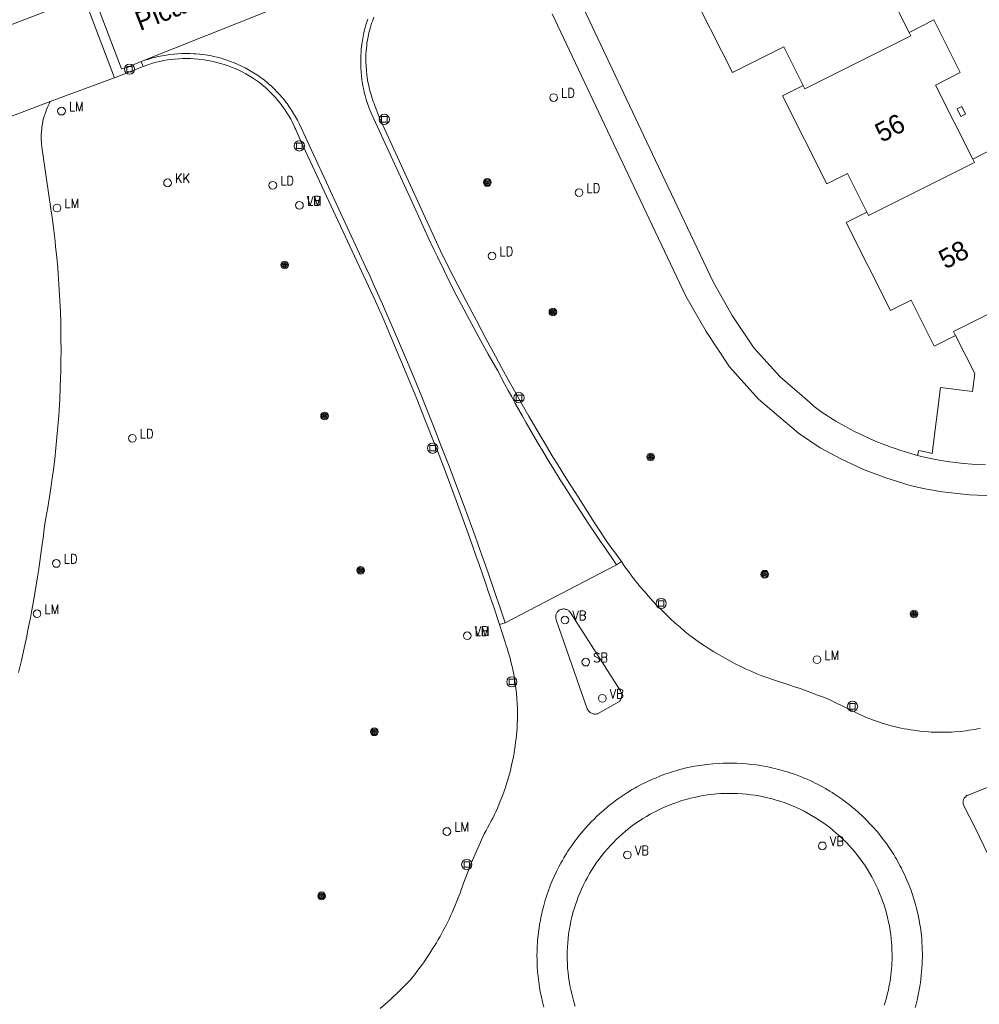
# Model space of a CAD drawing. Header units: metres. Extents: x 138165 to 154469, y 480134 to 494189.
# Tile 577 of 656: x 146510 to 146572, y 486988 to 487052. Entities that reach past the tile are written whole.
import ezdxf

# ---------------------------------------------------------------- set-up
doc = ezdxf.new("R2010")
doc.units = ezdxf.units.M
doc.header["$LTSCALE"] = 0.001
doc.header["$MEASUREMENT"] = 0
for name, color, linetype, lineweight in [('TOP-L-terrein schutting raster hek leuning', 7, 'Continuous', 0), ('TOP-L-topo objecten punt', 7, 'Continuous', 0), ('TOP-L-topo objecten vlak', 7, 'Continuous', 0), ('TOP-L-verharding molgoot', 7, 'Continuous', 0), ('TOP-T-topo huisnummering naamgeving', 7, 'Continuous', 0)]:
    doc.layers.add(name, color=color, linetype=linetype, lineweight=lineweight)
doc.styles.add('Style-INTL_ISO', font='INTL_ISO.shx')
doc.styles.add('Style-STANDARD', font='STANDARD.shx')

# ---------------------------------------------------------------- blocks, each defined once
blk = doc.blocks.new('24')
at = {"layer": 'TOP-L-topo objecten punt', "color": 7, "linetype": 'Continuous', "lineweight": 0}
for radius in [0.025, 0.0182, 0.0115, 0.005]:
    blk.add_circle((0, 0), radius, dxfattribs=at)
blk = doc.blocks.new('39')
at = {"layer": 'TOP-L-topo objecten punt', "color": 7, "linetype": 'Continuous', "lineweight": 0}
for p, q in [((0.0175, 0.0175), (-0.0175, 0.0175)), ((-0.0175, 0.0175), (-0.0175, -0.0175)), ((0.0175, 0.0175), (0.0175, -0.0175)), ((0.0175, -0.0175), (-0.0175, -0.0175))]:
    blk.add_line(p, q, dxfattribs=at)
blk.add_circle((0, 0), 0.0332, dxfattribs=at)
blk = doc.blocks.new('121')
at = {"layer": 'TOP-L-topo objecten punt', "color": 7, "linetype": 'Continuous', "lineweight": 0}
blk.add_circle((0, 0), 0.025, dxfattribs=at)
at = {"layer": 'TOP-L-topo objecten punt', "color": 7, "linetype": 'Continuous', "lineweight": 0, "style": 'Style-STANDARD'}
blk.add_text('LD', height=0.06, dxfattribs=at).set_placement((0.0483, 0))
blk = doc.blocks.new('16')
at = {"layer": 'TOP-L-topo objecten punt', "color": 7, "linetype": 'Continuous', "lineweight": 0}
blk.add_circle((0, 0), 0.025, dxfattribs=at)
at = {"layer": 'TOP-L-topo objecten punt', "color": 7, "linetype": 'Continuous', "lineweight": 0, "style": 'Style-STANDARD'}
blk.add_text('LM', height=0.06, dxfattribs=at).set_placement((0.0483, 0))
blk = doc.blocks.new('119')
at = {"layer": 'TOP-L-topo objecten punt', "color": 7, "linetype": 'Continuous', "lineweight": 0}
blk.add_circle((0, 0), 0.025, dxfattribs=at)
at = {"layer": 'TOP-L-topo objecten punt', "color": 7, "linetype": 'Continuous', "lineweight": 0, "style": 'Style-STANDARD'}
blk.add_text('KK', height=0.06, dxfattribs=at).set_placement((0.0483, 0))
blk = doc.blocks.new('14')
at = {"layer": 'TOP-L-topo objecten punt', "color": 7, "linetype": 'Continuous', "lineweight": 0}
blk.add_circle((0, 0), 0.025, dxfattribs=at)
at = {"layer": 'TOP-L-topo objecten punt', "color": 7, "linetype": 'Continuous', "lineweight": 0, "style": 'Style-STANDARD'}
blk.add_text('VB', height=0.06, dxfattribs=at).set_placement((0.0483, 0))
blk = doc.blocks.new('175')
at = {"layer": 'TOP-L-topo objecten punt', "color": 7, "linetype": 'Continuous', "lineweight": 0}
blk.add_circle((0, 0), 0.025, dxfattribs=at)
at = {"layer": 'TOP-L-topo objecten punt', "color": 7, "linetype": 'Continuous', "lineweight": 0, "style": 'Style-STANDARD'}
blk.add_text('SB', height=0.06, dxfattribs=at).set_placement((0.0483, 0))

msp = doc.modelspace()

# ---------------------------------------------------------------- linework, layer by layer
at = {"layer": 'TOP-L-terrein schutting raster hek leuning', "flags": 128}
msp.add_lwpolyline([(146561.648, 487027.188), (146561.349, 487027.471), (146559.45, 487029.099), (146557.742, 487030.991), (146556.341, 487033.089), (146555.1, 487035.265), (146551.368, 487043.139), (146546.497, 487053.446), (146554.591, 487056.924)], dxfattribs=at)
at = {"layer": 'TOP-L-topo objecten vlak', "flags": 128}
for points in [[(146537.176, 487057.222), (146551.943, 487063.334), (146556.061, 487065.055), (146558.742, 487066.179), (146561.422, 487067.304), (146566.779, 487069.559), (146569.457, 487070.69), (146574.81, 487072.957), (146577.486, 487074.093), (146580.16, 487075.231), (146586.869, 487078.175), (146589.846, 487079.462), (146587.74, 487084.158), (146569.325, 487076.016), (146555.942, 487070.289), (146544.599, 487065.475), (146536.799, 487062.275), (146526.362, 487058.095), (146517.03, 487054.441), (146514.982, 487053.668), (146516.714, 487049.098), (146517.004, 487049.166), (146517.986, 487049.564)], [(146567.811, 487051.457), (146565.395, 487056.265), (146567.003, 487057.073), (146565.288, 487060.486), (146555.477, 487055.556), (146553.484, 487054.555), (146556.349, 487048.854), (146558.342, 487049.855), (146559.682, 487050.529), (146560.948, 487048.009)], [(146537.176, 487057.222), (146517.986, 487049.564)], [(146513.108, 487053.317), (146499.4, 487048.091)], [(146516.259, 487048.515), (146514.268, 487053.772)], [(146546.497, 487053.446), (146551.368, 487043.139), (146555.1, 487035.265), (146556.341, 487033.089), (146557.742, 487030.991), (146559.45, 487029.099), (146561.349, 487027.471), (146561.648, 487027.188), (146561.837, 487027.046), (146562.007, 487026.922), (146562.18, 487026.8), (146562.353, 487026.68), (146562.529, 487026.563), (146562.706, 487026.448), (146562.885, 487026.335), (146563.065, 487026.225), (146563.361, 487026.054), (146563.689, 487025.872), (146563.983, 487025.715), (146564.317, 487025.544), (146564.616, 487025.397), (146564.955, 487025.237), (146565.297, 487025.083), (146565.641, 487024.934), (146565.949, 487024.808), (146566.298, 487024.671), (146566.65, 487024.54), (146566.964, 487024.429), (146567.28, 487024.322), (146567.637, 487024.208), (146567.996, 487024.1), (146568.357, 487023.999)], [(146613.554, 487039.119), (146584.709, 487024.514), (146583.138, 487023.724), (146581.713, 487023.072), (146580.416, 487022.58), (146579.608, 487022.32), (146576.514, 487021.626), (146575.285, 487021.479), (146573.319, 487021.387), (146571.742, 487021.44), (146569.987, 487021.632), (146568.826, 487021.84), (146567.882, 487022.056), (146566.31, 487022.539), (146564.865, 487023.091), (146563.42, 487023.756), (146562.043, 487024.506), (146560.647, 487025.439), (146558.051, 487027.664), (146556.16, 487029.759), (146554.639, 487032.037), (146553.325, 487034.34), (146549.56, 487042.283), (146544.658, 487052.656)], [(146548.837, 487016.908), (146548.608, 487017.234), (146548.061, 487018.021), (146547.79, 487018.416), (146547.521, 487018.812), (146546.988, 487019.608), (146546.461, 487020.409), (146545.942, 487021.213), (146545.684, 487021.617), (146545.428, 487022.022), (146545.174, 487022.428), (146544.671, 487023.244), (146544.422, 487023.653), (146544.175, 487024.063), (146543.686, 487024.887), (146543.444, 487025.3), (146543.204, 487025.715), (146542.965, 487026.13), (146542.728, 487026.546), (146542.26, 487027.382), (146542.028, 487027.801), (146541.798, 487028.222), (146541.57, 487028.643), (146541.119, 487029.488), (146540.736, 487030.157), (146540.502, 487030.571), (146540.039, 487031.402), (146539.584, 487032.237), (146539.135, 487033.076), (146538.913, 487033.496), (146538.475, 487034.341), (146538.044, 487035.189), (146537.621, 487036.04), (146537.204, 487036.895), (146536.999, 487037.324), (146536.593, 487038.184), (146536.194, 487039.048), (146535.803, 487039.915), (146532.949, 487046.123), (146532.848, 487046.364), (146532.755, 487046.608), (146532.668, 487046.855), (146532.628, 487046.979), (146532.59, 487047.104), (146532.519, 487047.356), (146532.486, 487047.483), (146532.427, 487047.737), (146532.376, 487047.993), (146532.332, 487048.251), (146532.313, 487048.38), (146532.282, 487048.64), (146532.258, 487048.9), (146532.242, 487049.161), (146532.234, 487049.422), (146532.233, 487049.553), (146532.238, 487049.814), (146532.243, 487049.945), (146532.259, 487050.206), (146532.27, 487050.336), (146532.292, 487050.559), (146532.325, 487050.815), (146532.366, 487051.069), (146532.415, 487051.323), (146532.443, 487051.449), (146532.503, 487051.7), (146532.572, 487051.948), (146532.609, 487052.072), (146532.648, 487052.195), (146532.689, 487052.317)], [(146549.147, 487017.115), (146549.135, 487017.133), (146548.91, 487017.437), (146548.688, 487017.742), (146548.468, 487018.049), (146548.251, 487018.358), (146548.036, 487018.668), (146547.823, 487018.98), (146547.613, 487019.294), (146547.395, 487019.624), (146546.655, 487020.807), (146546.374, 487021.243), (146546.096, 487021.68), (146545.543, 487022.557), (146544.998, 487023.438), (146544.727, 487023.88), (146544.192, 487024.767), (146543.663, 487025.658), (146543.142, 487026.554), (146542.627, 487027.453), (146542.372, 487027.904), (146542.119, 487028.356), (146541.868, 487028.809), (146541.371, 487029.719), (146540.976, 487030.453), (146540.353, 487031.6), (146539.738, 487032.751), (146539.433, 487033.327), (146539.07, 487034.019), (146538.528, 487035.063), (146538.23, 487035.644), (146537.933, 487036.225), (146537.379, 487037.325), (146533.426, 487045.962), (146533.142, 487046.72), (146533.095, 487046.839), (146533.042, 487046.98), (146532.992, 487047.122), (146532.944, 487047.265), (146532.899, 487047.409), (146532.857, 487047.554), (146532.824, 487047.675), (146532.753, 487047.968), (146532.727, 487048.091), (146532.698, 487048.239), (146532.672, 487048.387), (146532.628, 487048.685), (146532.596, 487048.985), (146532.576, 487049.26), (146532.566, 487049.562), (146532.565, 487049.687), (146532.571, 487049.989), (146532.589, 487050.289), (146532.602, 487050.44), (146532.618, 487050.589), (146532.637, 487050.739), (146532.658, 487050.888), (146532.683, 487051.037), (146532.71, 487051.185), (146532.735, 487051.308), (146532.765, 487051.439), (146532.796, 487051.563), (146532.864, 487051.809), (146532.939, 487052.053), (146532.987, 487052.199), (146533.075, 487052.439)], [(146571.942, 487043.237), (146569.526, 487048.044), (146571.134, 487048.852), (146569.419, 487052.266), (146567.811, 487051.457)], [(146560.948, 487048.009), (146561.056, 487047.794), (146567.919, 487051.243), (146567.811, 487051.457)], [(146517.986, 487049.564), (146518.228, 487049.651), (146518.473, 487049.73), (146518.721, 487049.802), (146518.845, 487049.835), (146519.095, 487049.895), (146519.347, 487049.947), (146519.474, 487049.97), (146519.728, 487050.011), (146519.856, 487050.028), (146520.112, 487050.057), (146520.368, 487050.077), (146520.626, 487050.09), (146520.754, 487050.093), (146521.012, 487050.094), (146521.14, 487050.091), (146521.398, 487050.08), (146521.526, 487050.071), (146521.783, 487050.048), (146521.91, 487050.033), (146522.165, 487049.998), (146522.293, 487049.977), (146522.546, 487049.93), (146522.672, 487049.903), (146522.922, 487049.845), (146523.171, 487049.778), (146523.417, 487049.704), (146523.54, 487049.664), (146523.662, 487049.622), (146523.783, 487049.578), (146524.023, 487049.485), (146524.26, 487049.384), (146524.377, 487049.331), (146524.493, 487049.276), (146524.724, 487049.161), (146524.95, 487049.039), (146525.062, 487048.975), (146525.283, 487048.842), (146525.499, 487048.703), (146525.606, 487048.631), (146525.711, 487048.557), (146525.856, 487048.451), (146525.956, 487048.374), (146526.153, 487048.215), (146526.249, 487048.133), (146526.438, 487047.965), (146526.531, 487047.878), (146526.622, 487047.79), (146526.799, 487047.611), (146526.972, 487047.425), (146527.138, 487047.234), (146527.298, 487047.038), (146527.375, 487046.939), (146527.451, 487046.838), (146527.599, 487046.632), (146527.739, 487046.422), (146527.874, 487046.207), (146528.001, 487045.989), (146528.062, 487045.878), (146528.121, 487045.766), (146528.234, 487045.54), (146532.569, 487036.206), (146532.84, 487035.611), (146533.108, 487035.015), (146533.641, 487033.821), (146533.904, 487033.222), (146534.425, 487032.023), (146534.939, 487030.821), (146535.193, 487030.218), (146535.696, 487029.011), (146536.191, 487027.801), (146536.436, 487027.195), (146536.953, 487025.901), (146537.46, 487024.61), (146537.711, 487023.964), (146537.96, 487023.317), (146538.453, 487022.02), (146538.938, 487020.721), (146539.415, 487019.419), (146539.651, 487018.767), (146540.118, 487017.461), (146540.348, 487016.807), (146540.803, 487015.496), (146541.028, 487014.84), (146541.25, 487014.184), (146541.597, 487013.149)], [(146518.11, 487049.254), (146517.986, 487049.564)], [(146518.11, 487049.254), (146518.235, 487049.301), (146518.473, 487049.382), (146518.714, 487049.456), (146518.958, 487049.522), (146519.203, 487049.58), (146519.45, 487049.631), (146519.698, 487049.674), (146519.948, 487049.708), (146520.173, 487049.733), (146520.425, 487049.752), (146520.676, 487049.764), (146520.928, 487049.768), (146521.18, 487049.763), (146521.432, 487049.751), (146521.683, 487049.731), (146521.934, 487049.702), (146522.183, 487049.666), (146522.431, 487049.622), (146522.654, 487049.576), (146522.899, 487049.517), (146523.142, 487049.45), (146523.382, 487049.376), (146523.621, 487049.294), (146523.856, 487049.204), (146524.089, 487049.107), (146524.318, 487049.003), (146524.545, 487048.891), (146524.767, 487048.773), (146524.985, 487048.647), (146525.2, 487048.514), (146525.41, 487048.375), (146525.598, 487048.242), (146525.792, 487048.091), (146525.907, 487047.997), (146526, 487047.918), (146526.184, 487047.754), (146526.362, 487047.584), (146526.535, 487047.408), (146526.701, 487047.227), (146526.862, 487047.041), (146527.017, 487046.849), (146527.165, 487046.653), (146527.307, 487046.451), (146527.442, 487046.246), (146527.571, 487046.036), (146527.692, 487045.822), (146527.807, 487045.604), (146527.914, 487045.382), (146527.965, 487045.27), (146528.018, 487045.149), (146528.346, 487044.407), (146533.196, 487034.018), (146533.725, 487032.801), (146534.169, 487031.764), (146534.54, 487030.888), (146535.074, 487029.608), (146535.339, 487028.968), (146535.862, 487027.684), (146536.378, 487026.397), (146537.087, 487024.604), (146537.316, 487024.017), (146537.768, 487022.841), (146537.991, 487022.251), (146538.432, 487021.071), (146538.865, 487019.888), (146539.291, 487018.702), (146539.709, 487017.513), (146539.916, 487016.917), (146540.323, 487015.725), (146540.523, 487015.127), (146540.826, 487014.277), (146541.231, 487013.024)], [(146516.259, 487048.515), (146517.999, 487049.212), (146518.11, 487049.254)], [(146512.087, 487046.973), (146516.133, 487048.468), (146516.259, 487048.515)], [(146560.948, 487048.009), (146559.608, 487047.335), (146562.473, 487041.635), (146563.813, 487042.308), (146565.079, 487039.788)], [(146512.087, 487046.973), (146511.352, 487046.701), (146505.646, 487044.538)], [(146510.032, 487009.918), (146510.216, 487010.703), (146510.392, 487011.49), (146510.561, 487012.279), (146510.642, 487012.674), (146510.799, 487013.465), (146510.874, 487013.861), (146511.019, 487014.655), (146511.156, 487015.449), (146511.285, 487016.245), (146511.346, 487016.644), (146511.464, 487017.442), (146511.573, 487018.241), (146511.625, 487018.64), (146511.722, 487019.441), (146511.811, 487019.926), (146511.872, 487020.274), (146511.931, 487020.623), (146512.044, 487021.322), (146512.149, 487022.023), (146512.198, 487022.373), (146512.291, 487023.075), (146512.376, 487023.778), (146512.453, 487024.482), (146512.522, 487025.187), (146512.583, 487025.892), (146512.636, 487026.598), (146512.66, 487026.951), (146512.701, 487027.658), (146512.734, 487028.366), (146512.759, 487029.073), (146512.769, 487029.427), (146512.782, 487030.135), (146512.787, 487030.843), (146512.784, 487031.551), (146512.78, 487031.905), (146512.765, 487032.613), (146512.742, 487033.321), (146512.711, 487034.028), (146512.693, 487034.382), (146512.65, 487035.088), (146512.599, 487035.795), (146512.571, 487036.148), (146512.508, 487036.853), (146512.437, 487037.557), (146512.399, 487037.909), (146512.316, 487038.613), (146512.226, 487039.315), (146512.127, 487040.016), (146511.538, 487044.021), (146511.517, 487044.219), (146511.51, 487044.318), (146511.501, 487044.517), (146511.5, 487044.716), (146511.503, 487044.815), (146511.514, 487045.014), (146511.533, 487045.212), (146511.546, 487045.311), (146511.577, 487045.507), (146511.616, 487045.702), (146511.638, 487045.799), (146511.689, 487045.992), (146511.717, 487046.087), (146511.748, 487046.182), (146511.813, 487046.37), (146511.849, 487046.462), (146511.926, 487046.646), (146512.011, 487046.826), (146512.087, 487046.973)], [(146571.176, 487046.008), (146571.479, 487046.161), (146571.237, 487046.643), (146570.933, 487046.491), (146571.176, 487046.008)], [(146576.18, 487034.802), (146573.657, 487039.824), (146575.265, 487040.632), (146573.55, 487044.045), (146571.942, 487043.237)], [(146571.942, 487043.237), (146572.05, 487043.023), (146565.186, 487039.574), (146565.079, 487039.788)], [(146565.079, 487039.788), (146563.739, 487039.115), (146566.604, 487033.414), (146567.944, 487034.088), (146569.448, 487031.094), (146570.827, 487031.787)], [(146576.18, 487034.802), (146570.697, 487032.047), (146570.827, 487031.787)], [(146570.827, 487031.787), (146572.07, 487029.313), (146571.926, 487028.156), (146569.842, 487028.416), (146569.307, 487024.13), (146568.956, 487024.205), (146568.439, 487024.329), (146568.357, 487023.999)], [(146568.357, 487023.999), (146568.705, 487023.914), (146569.229, 487023.799), (146569.756, 487023.698), (146570.285, 487023.61), (146570.817, 487023.538), (146571.35, 487023.479), (146571.885, 487023.435), (146572.242, 487023.413), (146572.778, 487023.393)], [(146541.597, 487013.149), (146548.837, 487016.908)], [(146548.837, 487016.908), (146549.147, 487017.115)], [(146572.438, 487006.295), (146572.253, 487006.257), (146572.068, 487006.223), (146571.882, 487006.192), (146571.695, 487006.163), (146571.508, 487006.137), (146571.321, 487006.114), (146571.134, 487006.094), (146570.758, 487006.062), (146570.57, 487006.051), (146570.381, 487006.042), (146570.193, 487006.036), (146570.004, 487006.033), (146569.816, 487006.033), (146569.627, 487006.036), (146569.439, 487006.042), (146569.25, 487006.051), (146569.062, 487006.062), (146568.686, 487006.094), (146568.499, 487006.114), (146568.12, 487006.162), (146567.899, 487006.196), (146567.71, 487006.227), (146567.49, 487006.267), (146567.301, 487006.305), (146567.083, 487006.353), (146566.865, 487006.404), (146566.648, 487006.459), (146566.432, 487006.518), (146566.217, 487006.581), (146566.004, 487006.647), (146565.821, 487006.707), (146565.43, 487006.846), (146565.221, 487006.927), (146565.029, 487007.004), (146562.94, 487008.018), (146562.573, 487008.174), (146562.203, 487008.325), (146561.878, 487008.454), (146561.505, 487008.596), (146561.13, 487008.734), (146560.754, 487008.867), (146560.376, 487008.995), (146560.002, 487009.116), (146559.01, 487009.429), (146558.637, 487009.563), (146558.266, 487009.704), (146557.935, 487009.837), (146557.571, 487009.992), (146557.245, 487010.138), (146556.887, 487010.307), (146556.532, 487010.483), (146556.18, 487010.666), (146555.833, 487010.857), (146555.489, 487011.054), (146555.149, 487011.258), (146554.847, 487011.448), (146554.515, 487011.665), (146554.221, 487011.866), (146553.898, 487012.096), (146553.594, 487012.321), (146553.271, 487012.583), (146552.952, 487012.851), (146552.639, 487013.126), (146552.331, 487013.406), (146552.029, 487013.692), (146551.762, 487013.954), (146551.47, 487014.251), (146551.184, 487014.554), (146550.904, 487014.862), (146550.657, 487015.143), (146550.389, 487015.461), (146550.126, 487015.785), (146549.87, 487016.113), (146549.62, 487016.445), (146549.377, 487016.783), (146549.147, 487017.115)], [(146545.155, 487013.979), (146545.116, 487013.956), (146545.08, 487013.93), (146545.041, 487013.896), (146545.01, 487013.863), (146544.979, 487013.823), (146544.954, 487013.785), (146544.933, 487013.746), (146544.914, 487013.698), (146544.901, 487013.656), (146544.891, 487013.612), (146544.885, 487013.561), (146544.884, 487013.516), (146544.887, 487013.471), (146544.894, 487013.427), (146544.906, 487013.377), (146544.921, 487013.335), (146546.932, 487007.547), (146546.957, 487007.5), (146546.982, 487007.46), (146547.01, 487007.423), (146547.047, 487007.383), (146547.081, 487007.351), (146547.124, 487007.319), (146547.164, 487007.293), (146547.206, 487007.272), (146547.249, 487007.254), (146547.294, 487007.239), (146547.346, 487007.227), (146547.393, 487007.221), (146547.447, 487007.218), (146547.494, 487007.22), (146547.54, 487007.226), (146547.593, 487007.238), (146548.985, 487008.001), (146549.022, 487008.04), (146549.052, 487008.078), (146549.079, 487008.118), (146549.103, 487008.16), (146549.123, 487008.204), (146549.14, 487008.249), (146549.153, 487008.296), (146549.162, 487008.344), (146549.168, 487008.392), (146549.169, 487008.44), (146549.166, 487008.489), (146549.16, 487008.537), (146549.15, 487008.584), (146549.136, 487008.63), (146549.118, 487008.675), (146549.093, 487008.725), (146545.818, 487013.82), (146545.789, 487013.858), (146545.759, 487013.891), (146545.72, 487013.925), (146545.684, 487013.952), (146545.646, 487013.975), (146545.606, 487013.995), (146545.564, 487014.012), (146545.515, 487014.026), (146545.471, 487014.034), (146545.427, 487014.039), (146545.382, 487014.039), (146545.331, 487014.035), (146545.286, 487014.027), (146545.237, 487014.014), (146545.195, 487013.998), (146545.155, 487013.979)], [(146541.231, 487013.024), (146541.617, 487011.822), (146541.679, 487011.644), (146541.731, 487011.487), (146541.83, 487011.17), (146541.921, 487010.852), (146542.004, 487010.531), (146542.079, 487010.208), (146542.147, 487009.884), (146542.207, 487009.558), (146542.259, 487009.231), (146542.303, 487008.902), (146542.339, 487008.573), (146542.368, 487008.243), (146542.388, 487007.912), (146542.4, 487007.581), (146542.404, 487007.25), (146542.403, 487007.051), (146542.4, 487006.885), (146542.387, 487006.554), (146542.374, 487006.327), (146542.356, 487006.082), (146542.335, 487005.838), (146542.313, 487005.628), (146542.284, 487005.384), (146542.251, 487005.141), (146542.215, 487004.898), (146542.18, 487004.69), (146542.136, 487004.448), (146542.096, 487004.242), (146542.045, 487004.001), (146541.998, 487003.796), (146541.94, 487003.557), (146541.878, 487003.319), (146541.822, 487003.116), (146541.753, 487002.881), (146541.691, 487002.679), (146541.615, 487002.446), (146541.535, 487002.213), (146541.452, 487001.982), (146541.365, 487001.752), (146541.288, 487001.556), (146541.194, 487001.329), (146541.097, 487001.104), (146540.996, 487000.88), (146540.906, 487000.689), (146540.799, 487000.468), (146540.704, 487000.28), (146540.59, 487000.062), (146540.489, 486999.877), (146540.369, 486999.663), (146540.245, 486999.451), (146539.42, 486997.586), (146538.902, 486996.246), (146538.833, 486996.04), (146538.755, 486995.816), (146538.674, 486995.592), (146538.604, 486995.407), (146538.518, 486995.185), (146538.43, 486994.964), (146538.339, 486994.745), (146538.261, 486994.563), (146538.165, 486994.345), (146538.066, 486994.129), (146537.965, 486993.914), (146537.878, 486993.736), (146537.772, 486993.523), (146537.59, 486993.171), (146537.477, 486992.962), (146537.381, 486992.789), (146537.263, 486992.582), (146537.144, 486992.377), (146537.021, 486992.173), (146536.896, 486991.971), (146536.683, 486991.637), (146536.551, 486991.439), (146536.304, 486991.08), (146536.166, 486990.887), (146536.026, 486990.695), (146535.883, 486990.505), (146535.738, 486990.317), (146535.615, 486990.161), (146535.466, 486989.976), (146535.294, 486989.794), (146535.142, 486989.638), (146534.836, 486989.329), (146534.524, 486989.027), (146534.365, 486988.877), (146534.174, 486988.7), (146533.817, 486988.381), (146533.488, 486988.097)], [(146541.597, 487013.149), (146541.231, 487013.024)], [(146590.775, 487009.614), (146571.648, 487001.963), (146571.601, 487001.943), (146571.562, 487001.921), (146571.524, 487001.897), (146571.485, 487001.864), (146571.453, 487001.833), (146571.42, 487001.794), (146571.394, 487001.757), (146571.372, 487001.718), (146571.353, 487001.678), (146571.338, 487001.636), (146571.325, 487001.586), (146571.318, 487001.542), (146571.315, 487001.497), (146571.316, 487001.446), (146571.321, 487001.402), (146571.331, 487001.356), (146572.143, 486999.74), (146573.193, 486997.534)], [(146568.209, 486988.18), (146568.267, 486988.395), (146568.329, 486988.642), (146568.385, 486988.889), (146568.431, 486989.107), (146568.472, 486989.325), (146568.51, 486989.544), (146568.548, 486989.796), (146568.578, 486990.016), (146568.606, 486990.268), (146568.627, 486990.49), (146568.647, 486990.743), (146568.659, 486990.965), (146568.669, 486991.219), (146568.673, 486991.441), (146568.673, 486991.695), (146568.669, 486991.917), (146568.661, 486992.14), (146568.647, 486992.393), (146568.631, 486992.615), (146568.607, 486992.868), (146568.568, 486993.187), (146568.542, 486993.375), (146568.517, 486993.531), (146568.463, 486993.843), (146568.426, 486994.029), (146568.393, 486994.184), (146568.359, 486994.338), (146568.314, 486994.523), (146568.276, 486994.676), (146568.226, 486994.86), (146568.138, 486995.164), (146568.082, 486995.345), (146568.032, 486995.495), (146567.981, 486995.645), (146567.917, 486995.824), (146567.862, 486995.972), (146567.793, 486996.149), (146567.672, 486996.441), (146567.609, 486996.586), (146567.531, 486996.759), (146567.395, 486997.045), (146567.31, 486997.215), (146567.237, 486997.355), (146567.086, 486997.633), (146567.008, 486997.771), (146566.912, 486997.934), (146566.814, 486998.097), (146566.73, 486998.231), (146566.644, 486998.364), (146566.539, 486998.522), (146566.45, 486998.652), (146566.34, 486998.808), (146566.153, 486999.063), (146565.939, 486999.337), (146565.84, 486999.46), (146565.718, 486999.606), (146565.49, 486999.869), (146565.276, 487000.102), (146565.145, 487000.239), (146565.034, 487000.352), (146564.785, 487000.595), (146564.529, 487000.831), (146564.291, 487001.04), (146564.146, 487001.162), (146564.023, 487001.262), (146563.774, 487001.457), (146563.623, 487001.572), (146563.495, 487001.665), (146563.236, 487001.847), (146562.973, 487002.023), (146562.813, 487002.125), (146562.679, 487002.208), (146562.379, 487002.385), (146562.241, 487002.463), (146562.074, 487002.553), (146561.906, 487002.642), (146561.765, 487002.713), (146561.481, 487002.851), (146561.193, 487002.982), (146561.047, 487003.045), (146560.872, 487003.118), (146560.548, 487003.244), (146560.25, 487003.351), (146560.07, 487003.412), (146559.919, 487003.46), (146559.738, 487003.516), (146559.586, 487003.56), (146559.434, 487003.602), (146559.25, 487003.65), (146559.096, 487003.688), (146558.911, 487003.731), (146558.726, 487003.772), (146558.571, 487003.803), (146558.26, 487003.86), (146558.072, 487003.89), (146557.916, 487003.913), (146557.602, 487003.954), (146557.445, 487003.971), (146557.256, 487003.989), (146556.94, 487004.012), (146556.624, 487004.028), (146556.466, 487004.033), (146556.276, 487004.036), (146555.928, 487004.034), (146555.738, 487004.029), (146555.422, 487004.014), (146555.075, 487003.989), (146554.886, 487003.971), (146554.698, 487003.95), (146554.541, 487003.93), (146554.227, 487003.885), (146554.071, 487003.86), (146553.884, 487003.826), (146553.574, 487003.765), (146553.265, 487003.695), (146553.112, 487003.658), (146552.928, 487003.61), (146552.752, 487003.561), (146552.448, 487003.47), (146552.267, 487003.411), (146551.968, 487003.308), (146551.79, 487003.242), (146551.642, 487003.185), (146551.348, 487003.066), (146551.203, 487003.004), (146551.029, 487002.927), (146550.885, 487002.86), (146550.714, 487002.778), (146550.431, 487002.636), (146550.152, 487002.486), (146550.013, 487002.409), (146549.849, 487002.314), (146549.551, 487002.133), (146549.285, 487001.961), (146549.023, 487001.783), (146548.894, 487001.692), (146548.74, 487001.58), (146548.588, 487001.465), (146548.463, 487001.368), (146548.217, 487001.169), (146547.975, 487000.964), (146547.856, 487000.86), (146547.716, 487000.732), (146547.577, 487000.602), (146547.35, 487000.381), (146547.216, 487000.246), (146546.998, 487000.016), (146546.766, 486999.757), (146546.662, 486999.637), (146546.54, 486999.491), (146546.341, 486999.245), (146546.225, 486999.094), (146546.13, 486998.967), (146545.945, 486998.71), (146545.766, 486998.449), (146545.679, 486998.316), (146545.577, 486998.156), (146545.413, 486997.885), (146545.317, 486997.721), (146545.24, 486997.583), (146545.09, 486997.304), (146545.017, 486997.163), (146544.933, 486996.993), (146544.785, 486996.677), (146544.658, 486996.387), (146544.597, 486996.241), (146544.527, 486996.064), (146544.415, 486995.768), (146544.311, 486995.469), (146544.262, 486995.318), (146544.206, 486995.137), (146544.152, 486994.954), (146544.11, 486994.802), (146544.03, 486994.495), (146543.959, 486994.187), (146543.919, 486994.001), (146543.889, 486993.845), (146543.834, 486993.533), (146543.804, 486993.346), (146543.782, 486993.189), (146543.744, 486992.874), (146543.727, 486992.717), (146543.71, 486992.527), (146543.696, 486992.338), (146543.687, 486992.18), (146543.678, 486991.99), (146543.673, 486991.832), (146543.669, 486991.515), (146543.67, 486991.325), (146543.673, 486991.167), (146543.687, 486990.818), (146543.709, 486990.502), (146543.738, 486990.187), (146543.779, 486989.841), (146543.83, 486989.496), (146543.885, 486989.184), (146543.915, 486989.029), (146543.954, 486988.843), (146544.025, 486988.534), (146544.113, 486988.197)], [(146566.574, 486989.87), (146566.605, 486990.072), (146566.631, 486990.273), (146566.654, 486990.476), (146566.672, 486990.679), (146566.685, 486990.853), (146566.696, 486991.056), (146566.704, 486991.26), (146566.707, 486991.434), (146566.707, 486991.638), (146566.703, 486991.841), (146566.697, 486992.016), (146566.686, 486992.219), (146566.671, 486992.422), (146566.652, 486992.625), (146566.621, 486992.891), (146566.581, 486993.178), (146566.532, 486993.464), (146566.482, 486993.72), (146566.418, 486994.003), (146566.347, 486994.284), (146566.276, 486994.535), (146566.19, 486994.812), (146566.096, 486995.087), (146566.006, 486995.332), (146565.898, 486995.601), (146565.783, 486995.867), (146565.66, 486996.13), (146565.531, 486996.389), (146565.394, 486996.645), (146565.265, 486996.872), (146565.115, 486997.12), (146564.974, 486997.34), (146564.811, 486997.58), (146564.642, 486997.815), (146564.466, 486998.046), (146564.284, 486998.271), (146564.115, 486998.47), (146563.921, 486998.686), (146563.742, 486998.876), (146563.537, 486999.081), (146563.327, 486999.281), (146563.111, 486999.475), (146562.89, 486999.662), (146562.664, 486999.844), (146562.433, 487000.019), (146562.221, 487000.172), (146561.981, 487000.334), (146561.737, 487000.491), (146561.488, 487000.64), (146561.261, 487000.769), (146561.005, 487000.905), (146560.746, 487001.034), (146560.509, 487001.144), (146560.243, 487001.26), (146559.974, 487001.368), (146559.702, 487001.468), (146559.427, 487001.561), (146559.178, 487001.639), (146558.927, 487001.709), (146558.646, 487001.781), (146558.363, 487001.845), (146558.078, 487001.901), (146557.821, 487001.944), (146557.534, 487001.985), (146557.275, 487002.015), (146556.986, 487002.041), (146556.696, 487002.059), (146556.436, 487002.068), (146556.146, 487002.071), (146555.856, 487002.066), (146555.595, 487002.054), (146555.306, 487002.033), (146555.017, 487002.005), (146554.729, 487001.968), (146554.443, 487001.924), (146554.158, 487001.872), (146553.874, 487001.812), (146553.62, 487001.751), (146553.347, 487001.679), (146553.068, 487001.598), (146552.792, 487001.509), (146552.545, 487001.422), (146552.301, 487001.329), (146552.032, 487001.219), (146551.793, 487001.114), (146551.531, 487000.99), (146551.272, 487000.858), (146551.017, 487000.72), (146550.765, 487000.575), (146550.543, 487000.438), (146550.323, 487000.296), (146550.084, 487000.132), (146549.872, 486999.979), (146549.642, 486999.802), (146549.416, 486999.619), (146549.218, 486999.45), (146549.002, 486999.255), (146548.813, 486999.075), (146548.628, 486998.891), (146548.428, 486998.68), (146548.234, 486998.464), (146548.046, 486998.243), (146547.882, 486998.04), (146547.705, 486997.809), (146547.535, 486997.574), (146547.372, 486997.334), (146547.231, 486997.114), (146547.08, 486996.866), (146546.937, 486996.614), (146546.813, 486996.383), (146546.683, 486996.124), (146546.56, 486995.861), (146546.444, 486995.595), (146546.346, 486995.353), (146546.245, 486995.081), (146546.16, 486994.834), (146546.081, 486994.585), (146546, 486994.306), (146545.928, 486994.025), (146545.869, 486993.77), (146545.811, 486993.485), (146545.761, 486993.2), (146545.723, 486992.941), (146545.688, 486992.653), (146545.661, 486992.364), (146545.643, 486992.103), (146545.631, 486991.813), (146545.628, 486991.552), (146545.63, 486991.291), (146545.641, 486991.001), (146545.659, 486990.711), (146545.683, 486990.451), (146545.716, 486990.162), (146545.758, 486989.875), (146545.808, 486989.589), (146545.859, 486989.333), (146545.923, 486989.05), (146545.988, 486988.797), (146546.059, 486988.545), (146546.145, 486988.268)], [(146566.203, 486988.315), (146566.263, 486988.51), (146566.32, 486988.706), (146566.373, 486988.902), (146566.422, 486989.1), (146566.467, 486989.298), (146566.508, 486989.498), (146566.545, 486989.698), (146566.574, 486989.87)]]:
    msp.add_lwpolyline(points, dxfattribs=at)
at = {"layer": 'TOP-L-verharding molgoot', "flags": 128}
msp.add_lwpolyline([(146513.108, 487053.317), (146499.4, 487048.091)], dxfattribs=at)

# ---------------------------------------------------------------- block references
at = {"layer": 'TOP-L-topo objecten punt', "xscale": 10, "yscale": 10, "zscale": 10}
for name, p in [('39', (146517.23, 487049.076)), ('121', (146544.752, 487047.232)), ('16', (146512.817, 487046.35)), ('39', (146533.762, 487045.817)), ('39', (146528.249, 487044.092)), ('119', (146519.696, 487041.696)), ('121', (146526.528, 487041.538)), ('24', (146540.448, 487041.721)), ('121', (146546.4, 487041.056)), ('16', (146512.528, 487040.064)), ('16', (146528.258, 487040.235)), ('14', (146528.258, 487040.235)), ('121', (146540.756, 487036.943)), ('24', (146527.299, 487036.365)), ('24', (146544.699, 487033.312)), ('39', (146542.5, 487027.75)), ('24', (146529.883, 487026.56)), ('121', (146517.42, 487025.114)), ('39', (146536.899, 487024.468)), ('24', (146551.043, 487023.899)), ('121', (146512.48, 487016.992)), ('24', (146532.234, 487016.546)), ('24', (146558.446, 487016.295)), ('16', (146511.232, 487013.728)), ('39', (146551.726, 487014.394)), ('14', (146545.48, 487013.317)), ('24', (146568.128, 487013.71)), ('16', (146539.145, 487012.298)), ('14', (146539.145, 487012.298)), ('175', (146546.834, 487010.587)), ('16', (146561.839, 487010.745)), ('39', (146542.038, 487009.308)), ('14', (146547.905, 487008.237)), ('39', (146564.147, 487007.718)), ('24', (146533.117, 487006.065)), ('16', (146537.822, 486999.592)), ('14', (146562.183, 486998.662)), ('14', (146549.537, 486998.066)), ('39', (146539.113, 486997.448)), ('24', (146529.691, 486995.419))]:
    msp.add_blockref(name, p, dxfattribs=at)

# ---------------------------------------------------------------- texts
at = {"layer": 'TOP-T-topo huisnummering naamgeving', "style": 'Style-INTL_ISO'}
for s, rotation, p in [('Picassoweg', 21.4, (146517.912, 487051.544)), ('56', 27.6, (146566.032, 487044.285)), ('58', 27.6, (146570.163, 487036.063))]:
    msp.add_text(s, height=1.25, rotation=rotation, dxfattribs=at).set_placement(p)

doc.saveas('drawing.dxf')
